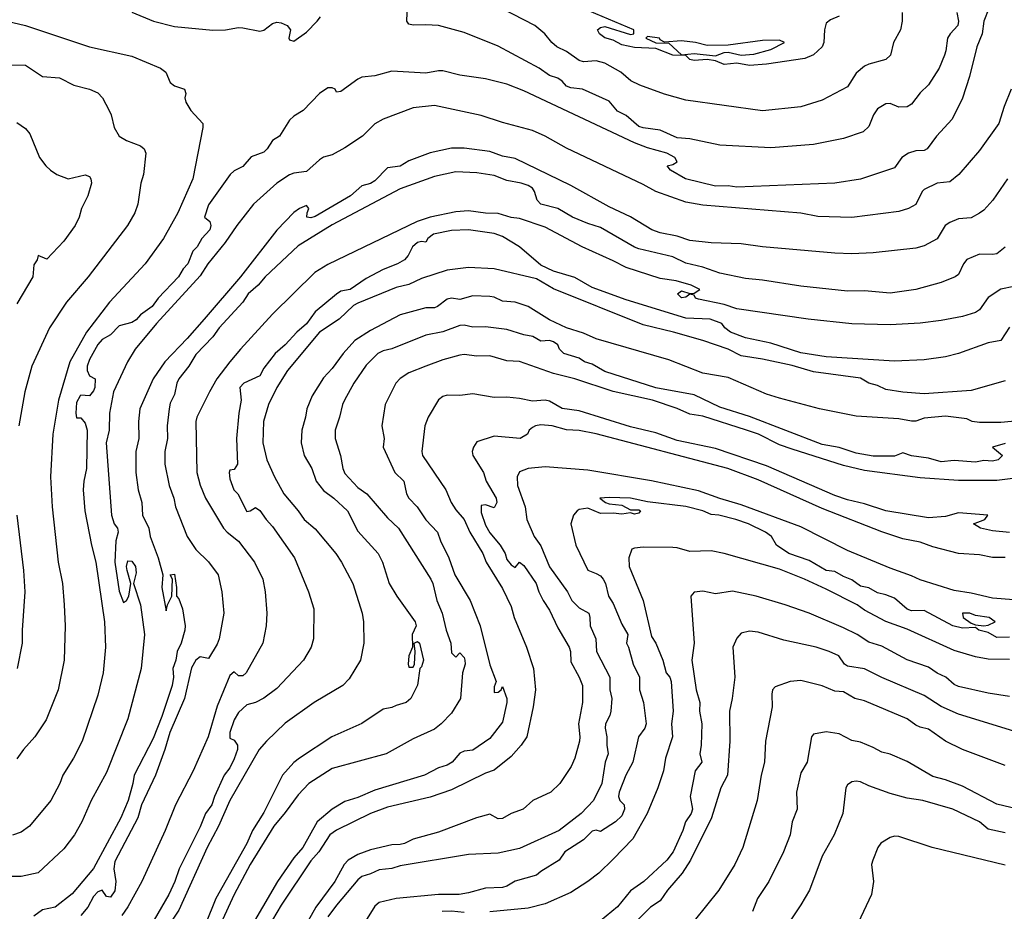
# Model space of a CAD drawing. Header units: metres. Extents: x -46681 to -43747, y -240911 to -237677.
# Tile 453 of 656: x -44309 to -44194, y -239975 to -239870. Entities that reach past the tile are written whole.
import ezdxf

# ---------------------------------------------------------------- set-up
doc = ezdxf.new("R2010")
doc.units = ezdxf.units.M
doc.layers.add('CONTOUR_INDEX', color=1, linetype='Continuous')
doc.layers.add('CONTOUR_INTER', color=3, linetype='Continuous')

msp = doc.modelspace()

# ---------------------------------------------------------------- linework, layer by layer
at = {"layer": 'CONTOUR_INDEX'}
for points, elevation in [([(-44205.71, -239869.02), (-44205.71, -239870.02), (-44205.9, -239871.02), (-44206.7, -239872.52), (-44207.07, -239874.02), (-44207.6, -239874.54), (-44209.6, -239875.06), (-44210.1, -239875.32), (-44211.1, -239876.13), (-44212.1, -239877.72), (-44215.1, -239879.31), (-44217.6, -239880.09), (-44222.1, -239880.55), (-44231.1, -239879.3), (-44233.6, -239878.61), (-44236.48, -239877.52), (-44237.54, -239877.02), (-44238.73, -239876.02), (-44240.6, -239874.96), (-44241.6, -239874.66), (-44243.1, -239874.81), (-44243.6, -239874.62), (-44245.1, -239873.59), (-44246.21, -239873.02), (-44246.8, -239872.52), (-44247.62, -239871.52), (-44248.81, -239870.52), (-44252.67, -239868.52)], 115), ([(-44310.6, -239875.16), (-44308.6, -239875.2), (-44306.6, -239876.53), (-44304.6, -239876.67), (-44302.91, -239877.52), (-44301.1, -239878), (-44300.1, -239878.42), (-44299.55, -239879.02), (-44298.77, -239880.52), (-44298.53, -239881.02), (-44298.18, -239882.52), (-44297.6, -239883.51), (-44296.75, -239884.02), (-44295.1, -239884.67), (-44294.68, -239885.02), (-44294.46, -239885.52), (-44294.76, -239888.02), (-44295.04, -239889.02), (-44295.4, -239891.52), (-44295.75, -239892.52), (-44296.63, -239894.02), (-44301.23, -239900.02), (-44303.79, -239903.02), (-44305.77, -239906.02), (-44307.83, -239910.52), (-44308.69, -239913.52), (-44309.36, -239917.52)], 115), ([(-44193.6, -239896.54), (-44194.6, -239897.32), (-44195.1, -239897.43), (-44196.6, -239897.38), (-44198.1, -239898), (-44198.5, -239898.52), (-44199.1, -239899.77), (-44199.47, -239900.02), (-44201.1, -239900.68), (-44204.1, -239901.53), (-44207.1, -239901.96), (-44210.1, -239901.69), (-44212.1, -239901.73), (-44217.6, -239901.14), (-44222.1, -239900.42), (-44224.1, -239900.22), (-44227.1, -239899.61), (-44229.1, -239898.88), (-44231.1, -239898.42), (-44232.6, -239897.7), (-44236.6, -239896.76), (-44237.1, -239896.57), (-44241.1, -239894.23), (-44242.6, -239893.79), (-44244.37, -239893.02), (-44246.1, -239892), (-44248.09, -239891.52), (-44248.55, -239891.02), (-44248.84, -239890.02), (-44249.1, -239889.63), (-44249.6, -239889.32), (-44250.42, -239889.02), (-44252.1, -239888.71), (-44253.6, -239888.12), (-44255.6, -239887.82), (-44258.1, -239887.71), (-44260.6, -239888.27), (-44264.6, -239889.71), (-44272.6, -239893.94), (-44276.6, -239896.41), (-44280.45, -239900.02), (-44281.27, -239901.02), (-44282.47, -239902.02), (-44283.1, -239903.02), (-44285.86, -239906.02), (-44286.6, -239907.09), (-44288.6, -239909.14), (-44289.44, -239910.52), (-44290.6, -239912.02), (-44290.83, -239912.52), (-44291.1, -239913.84), (-44291.6, -239914.86), (-44291.72, -239915.52), (-44291.98, -239917.52), (-44291.94, -239919.02), (-44292.23, -239920.52), (-44292.25, -239922.02), (-44291.72, -239924.52), (-44291.19, -239926.02), (-44291, -239927.02), (-44289.6, -239930.52), (-44288.6, -239932.06), (-44287.1, -239933.49), (-44285.99, -239935.02), (-44285.56, -239937.02), (-44285.33, -239939.52), (-44285.86, -239942.52), (-44286.1, -239943.16), (-44287.1, -239944.85), (-44288.1, -239944.65), (-44288.6, -239945.03), (-44289.1, -239945.94), (-44289.92, -239949.52), (-44291.65, -239953.52), (-44292.23, -239955.52), (-44293.35, -239958.52), (-44294.99, -239962.02), (-44295.42, -239963.52), (-44298.1, -239968.65), (-44298.24, -239969.52), (-44297.99, -239971.02), (-44298.1, -239972.11), (-44298.6, -239972.84), (-44299.1, -239972.76), (-44299.6, -239972.02), (-44300.1, -239972.23), (-44300.6, -239972.77), (-44301.28, -239974.02), (-44302.09, -239975.02)], 110), ([(-44193.6, -239919.6), (-44195.1, -239920.02), (-44193.91, -239921.02), (-44194.42, -239921.52), (-44195.1, -239921.66), (-44196.1, -239921.61), (-44197.1, -239921.79), (-44199.6, -239921.59), (-44201.1, -239921.74), (-44202.6, -239921.3), (-44204.6, -239921.05), (-44205.6, -239920.71), (-44206.6, -239921.07), (-44209.1, -239921.09), (-44211.1, -239920.75), (-44213.1, -239920.05), (-44215.1, -239919.7), (-44223.6, -239916.42), (-44227.1, -239915.33), (-44230.1, -239913.88), (-44234.6, -239913.06), (-44240.6, -239911.16), (-44242.1, -239910.3), (-44242.99, -239910.02), (-44243.6, -239909.59), (-44245.4, -239909.02), (-44245.91, -239908.52), (-44246.12, -239908.02), (-44246.6, -239907.65), (-44247.1, -239907.49), (-44248.1, -239907.57), (-44249.03, -239907.02), (-44250.1, -239906.83), (-44252.1, -239906.21), (-44254.6, -239905.92), (-44256.1, -239905.94), (-44257.1, -239905.71), (-44257.6, -239905.73), (-44259.6, -239906.47), (-44261.6, -239906.88), (-44265.6, -239908.48), (-44266.6, -239908.71), (-44267.25, -239909.02), (-44268.6, -239910.4), (-44270.04, -239912.52), (-44271.15, -239914.52), (-44271.39, -239915.02), (-44271.72, -239916.52), (-44272.23, -239918.02), (-44272.24, -239919.02), (-44271.63, -239921.02), (-44271.36, -239922.52), (-44271.1, -239923.13), (-44269.6, -239924.75), (-44268.53, -239925.52), (-44266.1, -239928.31), (-44264.83, -239929.52), (-44261, -239935.52), (-44260.78, -239936.02), (-44260.33, -239938.02), (-44259.7, -239939.52), (-44259.22, -239941.52), (-44258.66, -239943.02), (-44258.6, -239944.17), (-44258.1, -239944.67), (-44257.6, -239944.18), (-44257.1, -239944.73), (-44257.02, -239945.02), (-44257, -239945.52), (-44257.29, -239946.52), (-44257.53, -239949.52), (-44258.6, -239951.26), (-44259.81, -239952.52), (-44260.6, -239953.13), (-44263.1, -239954.28), (-44266.27, -239956.02), (-44272.6, -239957.74), (-44275.34, -239959.52), (-44276.6, -239960.84), (-44278.1, -239962.93), (-44279.43, -239964.52), (-44282.21, -239969.02), (-44284.12, -239972.52), (-44285.71, -239976.02)], 105), ([(-44193.1, -239942.32), (-44194.6, -239942.37), (-44195.6, -239941.79), (-44196.7, -239941.52), (-44197.1, -239941.2), (-44198.6, -239941.29), (-44199.76, -239941.02), (-44203.1, -239939.22), (-44204.6, -239939.24), (-44205.1, -239939.06), (-44206.6, -239937.75), (-44207.6, -239937.36), (-44208.6, -239937.13), (-44209.6, -239936.55), (-44210.6, -239936.36), (-44211.6, -239935.62), (-44212.6, -239935.22), (-44213.6, -239934.64), (-44214.6, -239934.51), (-44216.6, -239933.32), (-44218.98, -239932.52), (-44220.44, -239931.52), (-44221.02, -239930.52), (-44221.74, -239930.02), (-44223.72, -239929.02), (-44225.23, -239928.52), (-44227.2, -239928.02), (-44228.1, -239927.94), (-44229.1, -239927.49), (-44231.1, -239927.01), (-44235.6, -239926.43), (-44237.6, -239926.01), (-44240.1, -239925.92), (-44241.17, -239926.02), (-44240.53, -239926.52), (-44240.1, -239926.69), (-44238.6, -239926.83), (-44237.6, -239927.4), (-44236.6, -239927.39), (-44236.39, -239927.52), (-44236.6, -239927.76), (-44237.1, -239927.88), (-44237.6, -239927.72), (-44238.6, -239927.89), (-44239.6, -239927.76), (-44241.1, -239927.81), (-44242.6, -239927.2), (-44243.6, -239927.35), (-44243.86, -239927.52), (-44244.27, -239928.02), (-44244.6, -239929.02), (-44244.01, -239931.52), (-44242.6, -239934.48), (-44241.6, -239934.84), (-44241.1, -239935.15), (-44240.78, -239935.52), (-44240.52, -239936.02), (-44240.17, -239937.52), (-44239.6, -239938.36), (-44238.6, -239940.79), (-44237.89, -239942.02), (-44238.07, -239943.02), (-44237.81, -239943.52), (-44237.26, -239945.52), (-44236.51, -239947.02), (-44236.53, -239948.52), (-44236.05, -239950.02), (-44235.76, -239952.52), (-44235.88, -239953.02), (-44236.63, -239954.02), (-44237.31, -239957.02), (-44238.11, -239958.52), (-44238.92, -239960.52), (-44239, -239961.02), (-44238.84, -239961.52), (-44238.33, -239962.02), (-44238.27, -239962.52), (-44238.6, -239963.3), (-44239.33, -239964.02), (-44241.1, -239965.16), (-44241.6, -239964.98), (-44242.1, -239965.09), (-44243.1, -239966.12), (-44245.3, -239967.52), (-44245.95, -239968.52), (-44248.1, -239969.82), (-44248.6, -239970.25), (-44251.1, -239970.98), (-44252.1, -239971.55), (-44252.6, -239971.7), (-44254.6, -239971.81), (-44256.6, -239972.36), (-44257.68, -239972.52), (-44260.1, -239972.52), (-44265.1, -239973.02), (-44267.1, -239973.49), (-44267.6, -239973.91), (-44271.7, -239980.52)], 100), ([(-44309.61, -239928.02), (-44308.81, -239934.52), (-44308.68, -239937.02), (-44309, -239941.52), (-44308.98, -239943.02), (-44309.58, -239946.02)], 115), ([(-44198.6, -239939.51), (-44198.53, -239940.02), (-44197.6, -239940.69), (-44197.1, -239940.89), (-44196.1, -239941), (-44195.6, -239940.94), (-44194.79, -239940.52), (-44195.49, -239940.02), (-44197.1, -239939.77), (-44197.74, -239939.52), (-44198.6, -239939.51)], 100), ([(-44192.1, -239962.54), (-44194.6, -239961.94), (-44198.6, -239959.81), (-44200.6, -239959.09), (-44202.1, -239958.7), (-44205.1, -239956.92), (-44207.1, -239956.08), (-44208.1, -239955.85), (-44209.1, -239955.27), (-44210.6, -239954.66), (-44211.6, -239954.46), (-44213.1, -239953.68), (-44214.6, -239953.45), (-44216.1, -239953.73), (-44216.32, -239954.02), (-44216.83, -239957.02), (-44217.6, -239958.27), (-44218.08, -239960.52), (-44218.02, -239962.52), (-44218.61, -239964.02), (-44218.84, -239965.52), (-44219.62, -239967.52), (-44221.36, -239971.02), (-44222.69, -239973.02), (-44223.26, -239974.52)], 95)]:
    msp.add_lwpolyline(points, dxfattribs=dict(at, elevation=elevation))
at = {"layer": 'CONTOUR_INTER'}
for points, elevation in [([(-44213.1, -239869.42), (-44214.1, -239869.87), (-44214.6, -239870.26), (-44214.82, -239871.02), (-44214.9, -239872.52), (-44215.1, -239873.02), (-44216.1, -239873.98), (-44217.1, -239874.41), (-44221.6, -239875.07), (-44223.6, -239875.21), (-44225.1, -239874.95), (-44226.6, -239875.1), (-44227.6, -239874.68), (-44228.6, -239874.54), (-44230.1, -239874.62), (-44230.6, -239874.53), (-44231.1, -239874.06), (-44232.63, -239874.02), (-44234.6, -239873.22), (-44237.1, -239873.1), (-44238.6, -239872.79), (-44239.6, -239872.27), (-44240.6, -239871.96), (-44241.23, -239871.52), (-44241.45, -239871.02), (-44241.1, -239870.76), (-44240.6, -239870.65), (-44237.6, -239871.59), (-44237.19, -239871.52), (-44237.19, -239871.02), (-44247.6, -239866.63)], 116), ([(-44199.27, -239869.02), (-44199.09, -239870.02), (-44199.17, -239870.52), (-44200.08, -239871.52), (-44200.36, -239872.02), (-44200.55, -239873.52), (-44200.73, -239874.02), (-44201.36, -239875.52), (-44202.6, -239877.48), (-44203.6, -239878.44), (-44204.6, -239879.75), (-44205.1, -239880.08), (-44206.1, -239880.11), (-44207.1, -239879.69), (-44207.6, -239879.74), (-44208.6, -239880.31), (-44209.07, -239881.02), (-44209.6, -239882.37), (-44210.28, -239883.02), (-44212.6, -239883.81), (-44216.1, -239884.49), (-44221.1, -239884.88), (-44227.1, -239884.56), (-44230.6, -239883.84), (-44232.1, -239883.72), (-44234.1, -239882.81), (-44236.1, -239882.56), (-44236.6, -239882.39), (-44238.1, -239881.09), (-44239.1, -239880.57), (-44240.1, -239879.41), (-44243.23, -239878.02), (-44244.6, -239877.85), (-44245.1, -239877.64), (-44245.6, -239877.06), (-44246.1, -239876.72), (-44247.1, -239876.38), (-44248.31, -239875.52), (-44253.1, -239872.97), (-44257.1, -239871.37), (-44260.1, -239870.53), (-44261.6, -239870.44), (-44263.1, -239870.51), (-44263.6, -239870.37), (-44263.83, -239870.02), (-44263.75, -239868.02)], 114), ([(-44195.51, -239868.52), (-44196.12, -239870.02), (-44196.32, -239871.52), (-44196.93, -239873.02), (-44197.78, -239876.52), (-44198.6, -239879.06), (-44199.84, -239881.52), (-44201.68, -239883.52), (-44202.76, -239885.02), (-44203.1, -239885.19), (-44204.1, -239885.26), (-44204.96, -239885.52), (-44205.73, -239886.02), (-44206.6, -239887.23), (-44210.6, -239888.56), (-44213.6, -239889.03), (-44225.1, -239889.51), (-44226.1, -239889.36), (-44227.6, -239889.39), (-44231.11, -239888.52), (-44232.89, -239887.52), (-44233.27, -239887.02), (-44232.6, -239886.86), (-44232.11, -239886.52), (-44232.38, -239886.02), (-44233.32, -239885.52), (-44235.6, -239884.88), (-44237.1, -239884.32), (-44250.1, -239878.2), (-44252.1, -239877.42), (-44254.6, -239876.79), (-44257.6, -239876.36), (-44259.6, -239875.86), (-44260.1, -239875.84), (-44261.6, -239876.13), (-44265.6, -239875.89), (-44267.6, -239876.45), (-44269.1, -239876.61), (-44269.6, -239876.83), (-44271.6, -239878.28), (-44272.1, -239878.36), (-44272.23, -239878.02), (-44272.6, -239877.83), (-44273.1, -239877.86), (-44274.09, -239878.52), (-44276.01, -239880.52), (-44277.1, -239881.16), (-44277.6, -239881.63), (-44278.79, -239883.52), (-44279.6, -239884.02), (-44280.21, -239885.02), (-44280.6, -239885.38), (-44282.1, -239885.93), (-44283.1, -239887.08), (-44284.1, -239887.58), (-44284.56, -239888.02), (-44287.1, -239891.59), (-44287.59, -239893.02), (-44286.94, -239893.52), (-44286.82, -239894.02), (-44286.96, -239894.52), (-44287.9, -239895.52), (-44288.46, -239896.52), (-44288.94, -239897.02), (-44289.52, -239898.52), (-44290.1, -239899.08), (-44290.63, -239900.02), (-44293.03, -239902.52), (-44293.73, -239903.52), (-44295.1, -239904.5), (-44295.6, -239905.09), (-44296.1, -239905.41), (-44297.6, -239905.8), (-44298.6, -239906.83), (-44299.6, -239907.4), (-44300.1, -239907.98), (-44301.1, -239909.75), (-44301.34, -239910.52), (-44301.34, -239911.02), (-44301.1, -239911.64), (-44300.43, -239912.02), (-44300.47, -239913.02), (-44300.6, -239913.42), (-44301.1, -239914), (-44302.1, -239913.92), (-44302.18, -239914.02), (-44302.6, -239914.8), (-44302.68, -239916.02), (-44302.6, -239916.57), (-44302.1, -239916.58), (-44301.6, -239917.21), (-44301.34, -239918.02), (-44301.44, -239922.52), (-44301.76, -239924.02), (-44301.81, -239925.02), (-44301.64, -239927.52), (-44300.86, -239931.52), (-44300.33, -239933.52), (-44299.33, -239940.52), (-44299.21, -239943.52), (-44299.49, -239946.52), (-44300.1, -239949.14), (-44301.96, -239954.52), (-44302.96, -239956.52), (-44304.23, -239958.52), (-44304.55, -239959.52), (-44305.6, -239961.49), (-44308.11, -239964.52), (-44309.1, -239965.22), (-44310.1, -239965.57)], 113), ([(-44296.1, -239868.96), (-44293.57, -239870.02), (-44291.1, -239870.64), (-44286.6, -239871.08), (-44285.1, -239871.05), (-44283.6, -239870.77), (-44283.1, -239870.79), (-44281.1, -239871.18), (-44280.6, -239871.07), (-44279.6, -239870.28), (-44279.1, -239870.15), (-44278.6, -239870.22), (-44277.88, -239870.52), (-44277.5, -239871.02), (-44277.7, -239872.02), (-44277.6, -239872.2), (-44277.1, -239872.36), (-44275.6, -239871.3), (-44274.34, -239870.02), (-44273.98, -239869.52)], 113), ([(-44310.75, -239870.02), (-44308.6, -239870.54), (-44301.1, -239873.04), (-44296.1, -239874.13), (-44292.73, -239875.52), (-44292.14, -239876.02), (-44291.6, -239877.24), (-44291.1, -239877.61), (-44289.92, -239878.02), (-44289.77, -239878.52), (-44289.88, -239879.02), (-44289.79, -239879.52), (-44289.19, -239880.52), (-44287.77, -239882.02), (-44287.77, -239882.52), (-44288.94, -239888.52), (-44290.73, -239892.52), (-44292.41, -239895.52), (-44294.55, -239898.52), (-44298.73, -239903.02), (-44301.43, -239906.52), (-44303.4, -239910.02), (-44304.72, -239914.52), (-44305.4, -239918.52), (-44305.66, -239923.52), (-44305.47, -239927.02), (-44304.74, -239933.52), (-44304.25, -239936.02), (-44304.04, -239938.52), (-44303.94, -239941.02), (-44304.07, -239945.02), (-44304.75, -239948.52), (-44306.17, -239952.02), (-44307.48, -239954.02), (-44308.82, -239955.52), (-44309.6, -239956.62)], 114), ([(-44235.6, -239871.84), (-44235.8, -239872.02), (-44234.6, -239872.57), (-44233.1, -239872.62), (-44231.6, -239873.99), (-44230.1, -239873.8), (-44227.6, -239874.08), (-44226.6, -239873.7), (-44226.1, -239873.66), (-44224.6, -239874.03), (-44223.1, -239873.91), (-44221.1, -239873.33), (-44219.5, -239872.52), (-44220.1, -239872.27), (-44222.1, -239872.31), (-44226.1, -239872.82), (-44228.6, -239872.87), (-44229.95, -239872.52), (-44231.6, -239872.33), (-44233.6, -239872.49), (-44234.1, -239872.21), (-44234.16, -239872.02), (-44235.6, -239871.84)], 116), ([(-44192.89, -239878.02), (-44193.74, -239880.02), (-44194.33, -239882.02), (-44196.6, -239885.2), (-44199.04, -239888.02), (-44200.1, -239888.89), (-44201.6, -239889.02), (-44203.1, -239889.77), (-44203.34, -239890.02), (-44204.1, -239891.54), (-44204.94, -239892.02), (-44206.1, -239892.36), (-44211.6, -239893.07), (-44215.6, -239892.96), (-44217.6, -239892.56), (-44229.1, -239891.63), (-44231.1, -239891.27), (-44234.6, -239890), (-44236.1, -239889.19), (-44245.1, -239884.94), (-44247.6, -239883.52), (-44249.1, -239882.86), (-44252.6, -239881.92), (-44255.1, -239881.09), (-44260.6, -239879.92), (-44263.1, -239880.21), (-44266.6, -239881.54), (-44267.6, -239882.08), (-44269.02, -239883.52), (-44271.1, -239884.88), (-44272.6, -239885.71), (-44273.6, -239885.99), (-44274.1, -239886.29), (-44275.6, -239887.65), (-44277.1, -239887.87), (-44277.6, -239888.06), (-44279.08, -239889.02), (-44281.82, -239891.52), (-44283.8, -239894.02), (-44285.17, -239896.02), (-44287.21, -239898.52), (-44288.1, -239899.92), (-44293.22, -239905.52), (-44295.72, -239908.52), (-44296.64, -239910.02), (-44298.26, -239913.52), (-44298.74, -239916.02), (-44298.76, -239918.02), (-44299.12, -239919.52), (-44298.48, -239928.02), (-44298.18, -239929.02), (-44297.79, -239929.52), (-44297.71, -239930.02), (-44297.98, -239931.02), (-44298.09, -239933.52), (-44297.6, -239936.92), (-44297.1, -239938.28), (-44296.74, -239938.02), (-44296.46, -239937.52), (-44296.24, -239936.02), (-44296.67, -239934.52), (-44296.72, -239934.02), (-44296.6, -239933.38), (-44296.1, -239933.42), (-44295.69, -239934.02), (-44295.6, -239934.77), (-44295.9, -239936.02), (-44295.09, -239938.52), (-44294.63, -239942.02), (-44295.02, -239946.02), (-44296.6, -239951.92), (-44299.1, -239958.2), (-44300.87, -239961.52), (-44302, -239964.02), (-44302.83, -239965.52), (-44304.1, -239967.16), (-44307.1, -239970), (-44309.1, -239970.41), (-44310.6, -239970.44)], 112), ([(-44309.6, -239881.93), (-44308.6, -239882.62), (-44308.1, -239883.24), (-44306.93, -239886.02), (-44306.19, -239887.02), (-44305.64, -239887.52), (-44304.92, -239888.02), (-44303.6, -239888.53), (-44301.6, -239888.06), (-44301.1, -239888.27), (-44300.91, -239888.52), (-44300.86, -239889.02), (-44301.28, -239890.52), (-44302.02, -239892.02), (-44302.28, -239893.02), (-44302.76, -239894.02), (-44304.1, -239895.84), (-44306.1, -239897.95), (-44307.1, -239897.52), (-44307.23, -239898.02), (-44307.6, -239898.62), (-44307.72, -239900.02), (-44309.6, -239903.19)], 116), ([(-44193.32, -239888.52), (-44195.06, -239891.02), (-44196.1, -239892.2), (-44196.6, -239892.57), (-44197.6, -239893.09), (-44199.1, -239893.22), (-44200.1, -239893.67), (-44200.65, -239894.02), (-44201.6, -239895.59), (-44203.1, -239896.41), (-44204.1, -239896.66), (-44209.1, -239897.23), (-44211.6, -239897.35), (-44213.6, -239897.27), (-44222.1, -239896.52), (-44224.6, -239896.14), (-44228.1, -239896.06), (-44230.6, -239895.76), (-44232.1, -239895.26), (-44234.1, -239894.87), (-44235.06, -239894.52), (-44237.6, -239893), (-44240.1, -239891.81), (-44244.6, -239889.31), (-44251.1, -239886.16), (-44252.6, -239885.87), (-44254.1, -239885.34), (-44257.1, -239884.92), (-44258.6, -239884.94), (-44261.1, -239885.48), (-44263.6, -239886.4), (-44264.6, -239887.03), (-44266.1, -239887.25), (-44267.6, -239888.77), (-44268.1, -239889.08), (-44269.1, -239889.37), (-44270.45, -239890.52), (-44274.6, -239892.97), (-44275.1, -239893.1), (-44275.57, -239893.02), (-44275.54, -239892.52), (-44275.35, -239892.02), (-44275.6, -239891.67), (-44276.45, -239892.02), (-44277.1, -239892.47), (-44279.1, -239894.57), (-44283.34, -239900.02), (-44287.62, -239905.02), (-44289.6, -239907.29), (-44292.24, -239910.02), (-44293.62, -239912.02), (-44295.17, -239915.52), (-44295.32, -239917.02), (-44295.28, -239919.02), (-44295.64, -239920.52), (-44295.66, -239923.02), (-44295.35, -239925.02), (-44294.92, -239926.52), (-44294.85, -239928.02), (-44294.13, -239929.52), (-44293.95, -239930.52), (-44293.04, -239933.02), (-44292.49, -239935.02), (-44292.59, -239936.52), (-44292.1, -239939.24), (-44291.92, -239938.52), (-44291.4, -239937.52), (-44291.33, -239935.52), (-44291.62, -239935.02), (-44291.1, -239934.95), (-44290.86, -239936.52), (-44290.86, -239937.52), (-44290.6, -239937.85), (-44290.16, -239939.02), (-44289.86, -239941.02), (-44289.91, -239941.52), (-44290.33, -239943.02), (-44290.8, -239944.02), (-44290.93, -239945.02), (-44291.31, -239946.02), (-44291.22, -239947.02), (-44291.37, -239948.02), (-44292.6, -239951.64), (-44293.6, -239954.24), (-44295.84, -239958.52), (-44295.99, -239959.52), (-44296.53, -239961.52), (-44297.42, -239963.52), (-44300.6, -239969.5), (-44303.1, -239972.45), (-44305.1, -239974.02), (-44306.6, -239974.33), (-44307.6, -239975.07)], 111), ([(-44192.6, -239901.18), (-44194.1, -239901.5), (-44195.6, -239902.45), (-44196.6, -239903.9), (-44197.1, -239904.21), (-44198.6, -239904.68), (-44201.1, -239905.15), (-44203.6, -239905.47), (-44207.1, -239905.66), (-44211.6, -239905.55), (-44216.74, -239905.02), (-44225.1, -239903.77), (-44226.6, -239903.27), (-44229.6, -239902.64), (-44229.97, -239902.52), (-44230.1, -239902.2), (-44230.6, -239902.07), (-44231.1, -239902.42), (-44231.6, -239902.49), (-44232.07, -239902.02), (-44231.6, -239901.67), (-44230.6, -239901.99), (-44230.1, -239901.94), (-44229.43, -239901.52), (-44230.47, -239901.02), (-44232.24, -239900.52), (-44234.1, -239900.24), (-44238.1, -239898.93), (-44239.6, -239898.14), (-44243.27, -239896.52), (-44247.6, -239894.21), (-44250.6, -239893.18), (-44251.6, -239893.05), (-44253.1, -239892.61), (-44254.6, -239892.56), (-44256.6, -239892.29), (-44258.1, -239892.4), (-44261.1, -239893.04), (-44262.63, -239893.52), (-44273.1, -239898.59), (-44274.65, -239899.52), (-44279.6, -239904.42), (-44283.37, -239908.52), (-44284.59, -239910.02), (-44286.12, -239912.02), (-44286.99, -239913.52), (-44288.48, -239916.52), (-44288.6, -239917.02), (-44288.49, -239923.02), (-44288.1, -239924.49), (-44287.47, -239926.02), (-44285.37, -239929.52), (-44284.92, -239930.02), (-44283.6, -239931.05), (-44281.72, -239933.52), (-44280.72, -239935.52), (-44280.48, -239937.02), (-44280.28, -239939.52), (-44280.35, -239941.02), (-44280.72, -239943.02), (-44282.71, -239946.52), (-44283.1, -239946.87), (-44283.6, -239946.87), (-44284.1, -239946.39), (-44284.6, -239946.84), (-44286.1, -239950.42), (-44287.17, -239954.02), (-44288.9, -239958.02), (-44291, -239962.02), (-44292.21, -239965.02), (-44294.92, -239971.02), (-44296.6, -239973.98), (-44297.3, -239975.02)], 109), ([(-44193.1, -239905.95), (-44194.1, -239907.52), (-44195.6, -239907.78), (-44199.1, -239909.03), (-44200.6, -239909.44), (-44203.1, -239909.76), (-44206.6, -239909.92), (-44214.6, -239909.41), (-44217.6, -239908.94), (-44221.1, -239907.83), (-44224.1, -239907.21), (-44225.83, -239906.52), (-44226.52, -239906.02), (-44226.85, -239905.52), (-44228.24, -239905.02), (-44231.1, -239904.88), (-44238.1, -239902.73), (-44242.1, -239901.29), (-44244.1, -239900.11), (-44246.6, -239899.35), (-44248.1, -239898.65), (-44250.6, -239896.5), (-44252.6, -239895.31), (-44253.6, -239894.95), (-44256.6, -239894.5), (-44258.6, -239894.58), (-44260.69, -239895.02), (-44261.38, -239895.52), (-44261.6, -239895.95), (-44262.1, -239895.88), (-44262.57, -239896.02), (-44263.15, -239896.52), (-44263.66, -239897.52), (-44264.1, -239898.05), (-44264.93, -239898.52), (-44266.6, -239899.18), (-44268.6, -239900.24), (-44270.5, -239901.52), (-44271.6, -239901.73), (-44272.1, -239902.05), (-44274.6, -239904.14), (-44275.6, -239905.54), (-44276.76, -239906.52), (-44278.1, -239908.02), (-44279.29, -239909.02), (-44280.6, -239910.77), (-44281.1, -239911.66), (-44282.98, -239912.52), (-44283.44, -239913.02), (-44283.28, -239914.52), (-44283.57, -239916.02), (-44283.84, -239919.02), (-44283.72, -239922.02), (-44284.1, -239922.64), (-44284.6, -239922.73), (-44284.69, -239923.02), (-44284.6, -239923.75), (-44284.14, -239925.02), (-44283.66, -239925.52), (-44282.6, -239927.58), (-44282.21, -239927.52), (-44281.6, -239927.11), (-44281.1, -239927.45), (-44280.35, -239928.52), (-44279.6, -239929.34), (-44277, -239933.02), (-44275.37, -239937.02), (-44274.74, -239939.02), (-44274.78, -239942.52), (-44275.07, -239943.52), (-44275.98, -239945.02), (-44279.1, -239948.34), (-44280.6, -239949.51), (-44281.6, -239950.02), (-44282.6, -239950.29), (-44283.6, -239951.19), (-44284.11, -239952.02), (-44284.6, -239953.52), (-44284.6, -239954.18), (-44284.1, -239954.43), (-44283.71, -239955.02), (-44283.69, -239955.52), (-44284.1, -239956.62), (-44284.6, -239957.67), (-44285.26, -239958.52), (-44286.42, -239961.02), (-44286.72, -239962.02), (-44287.46, -239963.02), (-44288.1, -239964.6), (-44290.57, -239969.52), (-44291.08, -239971.02), (-44291.77, -239972.52), (-44293.48, -239975.52)], 108), ([(-44193.6, -239912.23), (-44197.6, -239913.36), (-44203.1, -239913.77), (-44205.6, -239913.56), (-44207.6, -239913.24), (-44208.6, -239912.77), (-44209.6, -239912.5), (-44210.6, -239911.94), (-44216.1, -239911.2), (-44218.6, -239910.44), (-44222.1, -239909.68), (-44224.6, -239909.29), (-44226.11, -239908.52), (-44229.1, -239907.5), (-44232.52, -239906.52), (-44236.1, -239905.66), (-44246.6, -239901.43), (-44248.6, -239900.26), (-44253.6, -239899.09), (-44256.6, -239898.92), (-44259.1, -239899.26), (-44262.1, -239900.23), (-44263.6, -239900.92), (-44265.1, -239901.29), (-44269.6, -239903.11), (-44270.1, -239903.41), (-44271.79, -239905.02), (-44274.1, -239906.54), (-44277.83, -239911.02), (-44279.1, -239913.04), (-44280.08, -239915.02), (-44280.64, -239917.02), (-44280.72, -239919.52), (-44280.27, -239921.52), (-44279.36, -239923.52), (-44278.26, -239925.52), (-44276.58, -239927.52), (-44275.9, -239928.52), (-44274.6, -239929.6), (-44272.16, -239932.52), (-44271.49, -239933.52), (-44270.16, -239936.02), (-44269.06, -239939.52), (-44268.91, -239940.52), (-44268.89, -239943.02), (-44269.26, -239945.02), (-44270.6, -239947.24), (-44271.33, -239948.02), (-44274.71, -239950.02), (-44278.1, -239952.42), (-44280.32, -239954.52), (-44281.17, -239955.52), (-44284.59, -239961.52), (-44285.95, -239964.52), (-44287.26, -239967.02), (-44290.6, -239974.36), (-44291.7, -239976.02)], 107), ([(-44191.6, -239916.91), (-44194.1, -239917.14), (-44196.6, -239917.15), (-44197.47, -239917.02), (-44198.1, -239916.71), (-44200.6, -239916.4), (-44203.1, -239916.64), (-44204.1, -239916.99), (-44204.6, -239916.98), (-44206.1, -239916.7), (-44211.1, -239916.38), (-44215.4, -239915.52), (-44220.1, -239914.29), (-44221.6, -239913.79), (-44226.1, -239911.86), (-44229.1, -239911.35), (-44233.1, -239909.76), (-44241.6, -239907.3), (-44243.1, -239906.65), (-44245.1, -239906.01), (-44247.1, -239905.08), (-44249.61, -239903.52), (-44251.1, -239903.02), (-44252.6, -239902.87), (-44253.6, -239902.42), (-44254.1, -239902.33), (-44256.1, -239902.26), (-44257.6, -239902.71), (-44258.6, -239902.54), (-44259.1, -239902.67), (-44260.22, -239903.52), (-44260.6, -239903.66), (-44261.6, -239903.67), (-44264.6, -239904.51), (-44268.1, -239906.32), (-44269.93, -239907.52), (-44271.32, -239909.02), (-44272.6, -239910.78), (-44273.6, -239911.89), (-44274.95, -239914.02), (-44275.59, -239915.52), (-44275.73, -239916.52), (-44276.17, -239918.02), (-44276.22, -239919.52), (-44275.9, -239921.02), (-44275, -239922.52), (-44274.47, -239924.02), (-44273.6, -239925.12), (-44272.39, -239926.02), (-44270.79, -239927.52), (-44269.6, -239929.89), (-44267.19, -239932.52), (-44266.69, -239933.52), (-44265.91, -239936.02), (-44265, -239937.52), (-44262.85, -239940.52), (-44262.75, -239941.02), (-44263.19, -239942.02), (-44263.18, -239943.52), (-44263.6, -239944.51), (-44263.68, -239945.52), (-44263.6, -239945.87), (-44263.1, -239945.85), (-44262.92, -239945.52), (-44262.84, -239944.02), (-44262.96, -239943.02), (-44262.6, -239942.83), (-44262.36, -239943.02), (-44261.89, -239945.02), (-44262.1, -239945.82), (-44262.31, -239946.02), (-44262.6, -239947.95), (-44263.36, -239949.52), (-44263.9, -239950.02), (-44265.1, -239950.34), (-44265.6, -239950.6), (-44266.6, -239950.79), (-44269.1, -239952.48), (-44272.62, -239954.02), (-44276.44, -239956.52), (-44277.1, -239957.05), (-44278.42, -239958.52), (-44280.6, -239962.9), (-44281.96, -239965.02), (-44282.6, -239966.54), (-44286.24, -239973.02), (-44287.47, -239976.02)], 106), ([(-44191.1, -239923.51), (-44194.6, -239923.96), (-44199.1, -239923.96), (-44203.6, -239923.64), (-44210.1, -239922.78), (-44212.6, -239922.19), (-44218.6, -239920.28), (-44220.1, -239919.75), (-44222.55, -239918.52), (-44223.97, -239918.02), (-44229.1, -239916.38), (-44230.6, -239916.15), (-44232.1, -239915.48), (-44235, -239914.52), (-44239.6, -239913.5), (-44244.1, -239912.01), (-44246.6, -239911.39), (-44250.6, -239909.99), (-44252.1, -239909.91), (-44254.1, -239909.32), (-44255.6, -239909.34), (-44257.1, -239909.14), (-44257.6, -239909.23), (-44259.6, -239909.76), (-44261.6, -239910.51), (-44263.6, -239911.32), (-44264.6, -239911.95), (-44265.12, -239912.52), (-44266.37, -239915.02), (-44266.77, -239917.52), (-44266.51, -239919.02), (-44266.6, -239920.02), (-44265.23, -239923.02), (-44264.17, -239924.02), (-44263.87, -239925.52), (-44263.59, -239926.02), (-44262.64, -239927.02), (-44261.6, -239928.55), (-44260.22, -239930.02), (-44259.88, -239931.02), (-44258.92, -239933.02), (-44258.2, -239935.02), (-44256.4, -239938.02), (-44255.21, -239941.02), (-44254.1, -239945.58), (-44253.34, -239947.52), (-44253.6, -239948.15), (-44253.6, -239948.84), (-44253.1, -239948.79), (-44252.77, -239948.52), (-44252.6, -239948.12), (-44252.11, -239949.52), (-44252.08, -239950.02), (-44252.6, -239952.31), (-44254.1, -239954.22), (-44256.1, -239955.58), (-44257.1, -239955.73), (-44257.6, -239955.94), (-44258.52, -239957.02), (-44259.1, -239957.34), (-44260.1, -239957.66), (-44261.75, -239958.52), (-44267.6, -239960.31), (-44269.6, -239961.16), (-44271.1, -239961.63), (-44272.6, -239962.51), (-44274.34, -239964.02), (-44276.05, -239967.02), (-44277.1, -239968.24), (-44279.02, -239971.02), (-44282.52, -239977.02)], 104), ([(-44193.1, -239930.05), (-44195.1, -239929.85), (-44196.49, -239929.52), (-44197.31, -239929.02), (-44195.99, -239928.52), (-44195.63, -239928.02), (-44199.1, -239927.73), (-44200.6, -239928.17), (-44202.6, -239928.34), (-44207.6, -239927.5), (-44210.1, -239926.67), (-44212.1, -239926.21), (-44213.6, -239925.72), (-44221.6, -239922.22), (-44227.6, -239920.19), (-44232.1, -239919.23), (-44234.6, -239918.35), (-44237.6, -239917.63), (-44243.6, -239915.77), (-44245.6, -239915.5), (-44247.1, -239914.62), (-44247.6, -239914.51), (-44249.1, -239914.64), (-44250.6, -239914.31), (-44252.1, -239914.16), (-44253.6, -239914.2), (-44256.1, -239913.76), (-44257.6, -239913.96), (-44259.1, -239913.92), (-44259.6, -239914.09), (-44260.1, -239914.46), (-44261.34, -239916.52), (-44261.74, -239917.52), (-44262.06, -239920.52), (-44261.99, -239921.02), (-44259.25, -239925.02), (-44258.62, -239926.52), (-44258.1, -239927.38), (-44257.1, -239928.52), (-44256.45, -239930.02), (-44254.9, -239932.52), (-44254.53, -239933.52), (-44252.6, -239936.6), (-44251.6, -239938.74), (-44251.22, -239940.02), (-44249.79, -239943.52), (-44248.95, -239946.02), (-44248.72, -239948.52), (-44248.99, -239950.52), (-44249.74, -239954.02), (-44250.41, -239955.02), (-44251.6, -239956.32), (-44253.6, -239957.93), (-44254.6, -239958.29), (-44258.6, -239960.25), (-44261.1, -239961.11), (-44266.1, -239962.3), (-44268.09, -239963.02), (-44272.1, -239964.97), (-44272.86, -239965.52), (-44274.17, -239967.52), (-44275.1, -239968.57), (-44278.6, -239973.79), (-44280.1, -239976.39)], 103), ([(-44193.6, -239932.98), (-44195.1, -239932.97), (-44196.6, -239932.65), (-44199.1, -239932.51), (-44202.1, -239931.72), (-44203.6, -239931.18), (-44205.6, -239930.8), (-44208.1, -239929.98), (-44215.1, -239927.23), (-44222.6, -239923.88), (-44226.16, -239922.52), (-44241.6, -239918.47), (-44243.6, -239918.07), (-44245.1, -239918.01), (-44246.78, -239917.52), (-44248.1, -239917.42), (-44248.74, -239917.52), (-44249.1, -239917.71), (-44249.47, -239918.02), (-44249.68, -239918.52), (-44250.55, -239919.02), (-44253.6, -239918.72), (-44255.6, -239919.4), (-44256, -239920.02), (-44256.17, -239920.52), (-44256.09, -239921.02), (-44254.82, -239923.02), (-44254.51, -239924.02), (-44253.34, -239926.02), (-44253.26, -239926.52), (-44253.6, -239927.13), (-44254.6, -239926.78), (-44255.1, -239926.89), (-44255.1, -239927.71), (-44254.6, -239929.2), (-44254.1, -239930.1), (-44252.87, -239931.52), (-44252.3, -239932.52), (-44252.1, -239933.23), (-44251.6, -239933.85), (-44251.1, -239934.15), (-44250.6, -239933.51), (-44250.1, -239933.9), (-44248.64, -239936.02), (-44248.33, -239937.02), (-44247.82, -239938.02), (-44247.1, -239939.15), (-44246.1, -239941.22), (-44244.77, -239943.52), (-44244.61, -239944.02), (-44244.6, -239945.23), (-44243.6, -239947.01), (-44243.23, -239948.02), (-44243.23, -239950.02), (-44243.67, -239952.52), (-44243.52, -239954.02), (-44243.58, -239954.52), (-44244.1, -239956.52), (-44244.53, -239957.52), (-44245.88, -239959.52), (-44246.95, -239960.52), (-44249.06, -239961.52), (-44250.18, -239962.52), (-44251.6, -239963.04), (-44252.6, -239963.6), (-44253.1, -239963.64), (-44254.1, -239963.12), (-44255.67, -239963.52), (-44260.1, -239965.24), (-44263.1, -239966.04), (-44264.1, -239966.54), (-44264.6, -239966.68), (-44265.6, -239966.7), (-44268.1, -239967.3), (-44269.6, -239967.83), (-44270.72, -239968.52), (-44271.18, -239969.02), (-44272.3, -239971.02), (-44274.52, -239974.02), (-44276.1, -239976.9)], 102), ([(-44192.6, -239937.95), (-44195.1, -239937.76), (-44197.6, -239937.16), (-44199.6, -239936.85), (-44203.6, -239935.62), (-44204.6, -239935.12), (-44207.1, -239934.22), (-44212.1, -239932.14), (-44217.6, -239929.39), (-44224.6, -239926.78), (-44227.1, -239926.07), (-44229.6, -239925.17), (-44235.1, -239923.97), (-44242.6, -239922.74), (-44247.6, -239922.32), (-44249.61, -239922.52), (-44250.6, -239922.94), (-44250.9, -239923.52), (-44250.86, -239924.52), (-44249.94, -239927.02), (-44249.75, -239928.52), (-44248.89, -239930.52), (-44248.1, -239931.62), (-44247.1, -239934.07), (-44244.98, -239937.02), (-44244.48, -239938.02), (-44243.6, -239938.89), (-44242.48, -239939.52), (-44242.34, -239940.02), (-44242.32, -239941.02), (-44241.66, -239942.52), (-44241.56, -239944.02), (-44240, -239947.02), (-44240, -239948.52), (-44239.76, -239949.52), (-44239.88, -239951.02), (-44239.99, -239951.52), (-44240.53, -239952.52), (-44240.56, -239953.02), (-44240.34, -239954.02), (-44240.37, -239955.02), (-44240.2, -239956.02), (-44240.57, -239957.02), (-44240.96, -239959.52), (-44241.91, -239961.52), (-44243.36, -239963.02), (-44245.97, -239965.02), (-44250.6, -239967.14), (-44253.1, -239967.7), (-44256.6, -239967.86), (-44264.6, -239969.16), (-44265.6, -239969.47), (-44267.1, -239969.65), (-44268.1, -239970.13), (-44269.1, -239970.43), (-44269.6, -239970.8), (-44272.1, -239973.78), (-44273.1, -239975.15)], 101), ([(-44193.1, -239944.94), (-44195.6, -239944.9), (-44197.1, -239944.63), (-44199.6, -239943.9), (-44205.1, -239941.4), (-44207.6, -239940.5), (-44210.1, -239939.16), (-44210.98, -239938.52), (-44214.6, -239936.71), (-44217.14, -239935.52), (-44220.1, -239934.35), (-44226.6, -239932.5), (-44228.1, -239932.21), (-44230.6, -239932.28), (-44232.1, -239931.83), (-44232.6, -239931.79), (-44236.1, -239931.78), (-44237.1, -239931.87), (-44237.44, -239932.02), (-44237.77, -239933.02), (-44237.72, -239934.02), (-44236.1, -239938.02), (-44235.1, -239942.26), (-44234.59, -239943.02), (-44233.77, -239945.02), (-44233.4, -239946.52), (-44232.96, -239947.02), (-44232.79, -239947.52), (-44232.56, -239951.02), (-44232.77, -239952.52), (-44232.67, -239954.02), (-44233.46, -239956.52), (-44233.72, -239958.02), (-44234.36, -239960.02), (-44235.61, -239963.02), (-44237.31, -239966.02), (-44239.6, -239968.41), (-44241.31, -239970.02), (-44242.58, -239971.02), (-44244.6, -239972.31), (-44247.6, -239973.62), (-44249.6, -239974.15), (-44254.1, -239974.58)], 99), ([(-44193.1, -239949.29), (-44195.6, -239948.89), (-44199.1, -239948.14), (-44199.6, -239947.87), (-44200.58, -239947.02), (-44201.6, -239946.54), (-44202.6, -239945.86), (-44205.1, -239944.98), (-44208.1, -239943.38), (-44209.6, -239942.91), (-44210.96, -239942.02), (-44212.6, -239941.24), (-44216.6, -239939.51), (-44219.42, -239938.52), (-44222.83, -239937.52), (-44225.6, -239936.94), (-44227.6, -239937.24), (-44229.1, -239936.92), (-44230.1, -239937.05), (-44230.51, -239937.52), (-44230.11, -239943.02), (-44230.4, -239945.02), (-44229.86, -239948.52), (-44229.46, -239950.02), (-44229.49, -239951.02), (-44229.19, -239952.52), (-44229.27, -239955.02), (-44229.43, -239956.02), (-44229.2, -239957.02), (-44230.01, -239958.02), (-44230.57, -239961.02), (-44230.3, -239962.52), (-44230.46, -239963.02), (-44231.12, -239964.02), (-44231.43, -239965.02), (-44232.59, -239967.52), (-44233.3, -239968.52), (-44236, -239971.02), (-44237.6, -239972.11), (-44239.1, -239973.99), (-44241.1, -239975.64)], 98), ([(-44192.6, -239953.38), (-44199.1, -239951.37), (-44201.1, -239950.46), (-44203.1, -239949.17), (-44208.1, -239947.07), (-44210.1, -239946.03), (-44212.1, -239945.73), (-44212.46, -239945.52), (-44213.13, -239944.52), (-44214.28, -239944.02), (-44215.8, -239943.52), (-44219.6, -239942.69), (-44222.6, -239941.74), (-44223.6, -239941.61), (-44224.6, -239941.85), (-44225.1, -239942.43), (-44225.57, -239943.52), (-44225.35, -239947.02), (-44225.65, -239949.52), (-44225.97, -239951.02), (-44225.91, -239954.52), (-44226.18, -239958.52), (-44226.99, -239960.02), (-44228.08, -239963.52), (-44230.54, -239968.52), (-44231.51, -239970.02), (-44233.22, -239972.02), (-44234.1, -239973.28), (-44235.23, -239974.02), (-44236.74, -239975.52)], 97), ([(-44193.6, -239957.39), (-44198.6, -239955.52), (-44200.59, -239954.52), (-44202.6, -239953.12), (-44203.6, -239952.89), (-44204.1, -239952.66), (-44205.1, -239951.91), (-44210.1, -239949.82), (-44211.26, -239949.52), (-44212.6, -239948.73), (-44213.6, -239948.67), (-44215.1, -239948.06), (-44217.6, -239947.4), (-44218.83, -239947.52), (-44220.6, -239948.18), (-44220.9, -239948.52), (-44220.98, -239949.02), (-44220.94, -239950.52), (-44221.74, -239954.52), (-44221.85, -239957.02), (-44222.23, -239958.52), (-44222.7, -239961.52), (-44224.39, -239967.02), (-44225.33, -239969.02), (-44227.23, -239972.02), (-44230.1, -239975.64)], 96), ([(-44193.6, -239965.3), (-44195.6, -239964.86), (-44196.6, -239964.02), (-44199.76, -239962.52), (-44203.26, -239961.52), (-44205.1, -239961.22), (-44207.1, -239960.69), (-44209.6, -239959.8), (-44210.6, -239959.3), (-44211.1, -239959.22), (-44211.6, -239959.3), (-44212.1, -239959.65), (-44212.29, -239960.02), (-44212.64, -239963.02), (-44213.68, -239965.52), (-44215.1, -239968.02), (-44216.57, -239972.02), (-44217.6, -239973.77), (-44219.76, -239977.02)], 94), ([(-44193.6, -239969.09), (-44202.18, -239967.02), (-44206.1, -239965.74), (-44206.6, -239965.68), (-44207.1, -239965.83), (-44208.18, -239966.52), (-44208.54, -239967.02), (-44209.12, -239968.52), (-44209.29, -239969.02), (-44209.07, -239971.02), (-44209.28, -239972.52), (-44211.19, -239976.52)], 93), ([(-44257.1, -239974.65), (-44258.6, -239974.49), (-44259.7, -239974.52)], 99)]:
    msp.add_lwpolyline(points, dxfattribs=dict(at, elevation=elevation))

doc.saveas('drawing.dxf')
